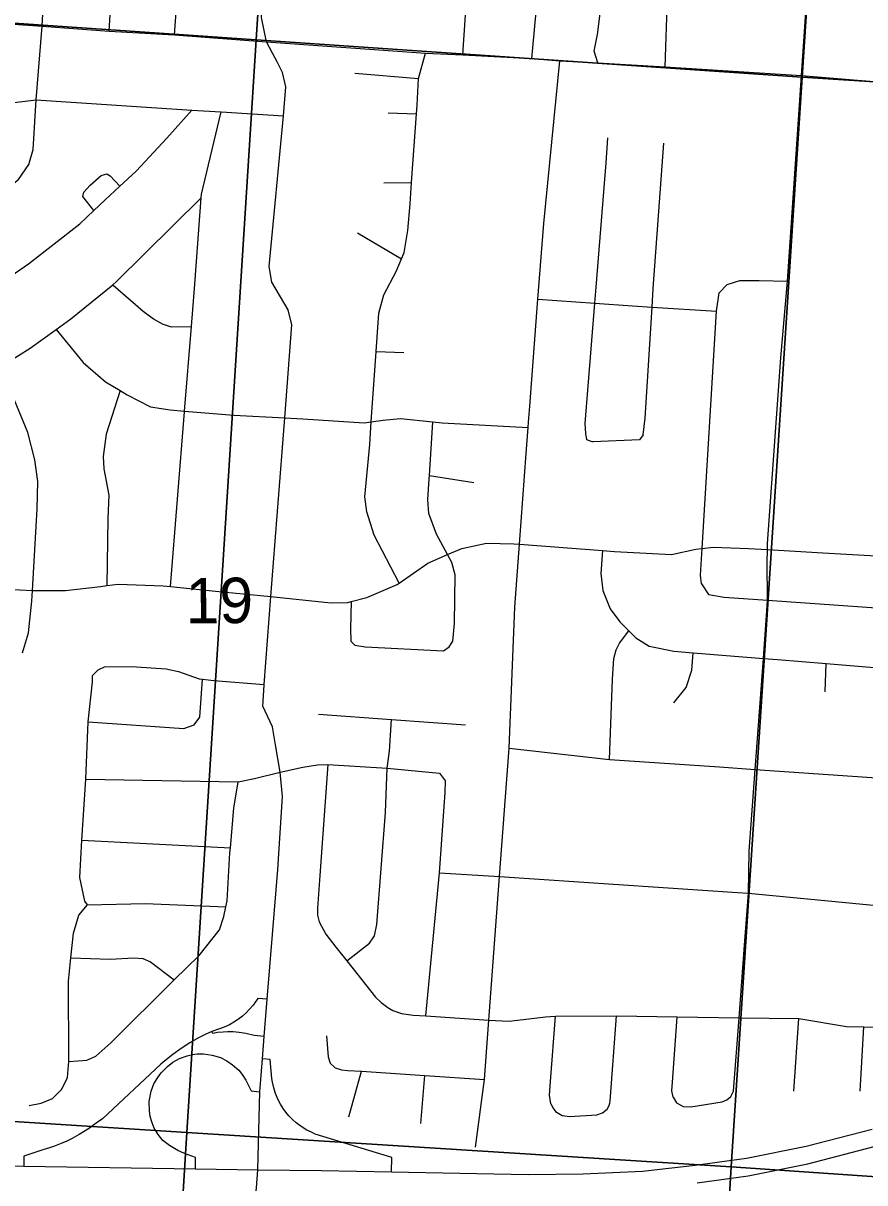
# Model space of a CAD drawing. Extents: x 114843 to 284848, y 317643 to 566895.
# Drawn here: x 228583 to 232679, y 375870 to 381514 of the extents above; entities that cross this region are included whole.
import ezdxf

# ---------------------------------------------------------------- set-up
doc = ezdxf.new("R2010")
doc.units = 0
for name, color, linetype in [('GM_X_City_Street', 7, 'Continuous'), ('GM_X_Interchange_Ramps', 7, 'Continuous'), ('GM_X_Interstate_Route', 7, 'Continuous'), ('GM_X_Section', 7, 'Continuous'), ('GM_X_Section_Text', 7, 'Continuous')]:
    doc.layers.add(name, color=color, linetype=linetype)

msp = doc.modelspace()

# ---------------------------------------------------------------- linework, layer by layer
at = {"layer": 'GM_X_City_Street'}
for p, q in [((231059.4, 381342.4), (231112.9, 381947.1)), ((232370.9, 381260), (232413.3, 381889)), ((231708.4, 381301.4), (231723.8, 381789.5)), ((230196.9, 381270.1), (230507.5, 381245)), ((232353.3, 380996.6), (232370.9, 381260)), ((230360, 381078.2), (230497.1, 381072.6)), ((230337.5, 380737.2), (230473.4, 380737.9)), ((230210.4, 380494), (230424, 380367.7)), ((230301.2, 379915.5), (230435.5, 379911.3)), ((230559.7, 379313), (230776.9, 379279)), ((232486, 378259.9), (232490.9, 378398)), ((230020.9, 378150.6), (230375.6, 378126)), ((230375.6, 378126), (230736.3, 378099.4)), ((228868.3, 377538.1), (229591.4, 377501.2)), ((232333.4, 376316.2), (232358.6, 376669.6)), ((232657.6, 376316.4), (232674.2, 376630.2)), ((230168.1, 376191.7), (230228.8, 376413.4)), ((230518.9, 376159.1), (230538.1, 376393.4))]:
    msp.add_line(p, q, dxfattribs=at)
for points in [[(228674.3, 381499.8), (228703.7, 382039.4), (228725.9, 382141.2), (228761.9, 382232.6), (228800.1, 382332), (228800.9, 382342.3), (228802.9, 382368), (228833.7, 382671.9), (228861.3, 382944.1), (228890.4, 383231.1), (228917.5, 383498.1), (228918.3, 383505.5), (228946.3, 383793.7), (228975.7, 384095.2), (228997.4, 384318.2), (228994.7, 384378.4), (228963.8, 384427.2), (228861.2, 384585.7), (228834.3, 384636.4), (228834.2, 384648.9), (228853.7, 385009.1), (228856.9, 385057.9)], [(229767.5, 381422.9), (229742.8, 381542.5), (229777, 382070.1), (229810.7, 382590.7), (229832.3, 382985.5), (229840.8, 383139.8), (229873.1, 383730.4), (229886.3, 383971.7), (229889.7, 384019.2), (229956.9, 384970.2)], [(230722.1, 381360.6), (230764.8, 381989.5), (230823.9, 382916.6), (230863.3, 383536.1), (230879, 383612), (230930, 383706.2), (230978.9, 383788.2), (231008.3, 383851.7), (231021.9, 383919.7), (231027.2, 383985.6), (231030.1, 384119.8), (231040.9, 384340.1), (231113.9, 384811.1), (231131.7, 384926)], [(229319.2, 381456.6), (229344.3, 381792.2), (229345.4, 381921.3), (229369.2, 382000.9), (229409.8, 382111.9), (229454.3, 382233.6), (229474.6, 382341.4), (229469.7, 382391.6), (229456.7, 382436)], [(229000.4, 381475.8), (229030.4, 381956.4), (229019.8, 382038.6), (229043.2, 382102.2), (229100.8, 382237.4)], [(223722.2, 381831.6), (224143.2, 381807.9), (224299.9, 381798.9), (224536.8, 381783.6), (224870.3, 381759.5), (225201.7, 381735.3), (225537.3, 381713.4), (225865.6, 381692.4), (226204.4, 381669.4), (226558.1, 381645.4), (226877.8, 381623.3), (227069.6, 381611.2), (227379.8, 381589.8), (227983.9, 381546.4), (228329.1, 381523.7), (228674.3, 381499.8), (229000.4, 381475.8), (229319.2, 381456.6), (229468.6, 381445.4)], [(231380.5, 381321.9), (231362.6, 381378.4), (231378.4, 381458.3), (231390.4, 381548.2), (231404, 381808.5)], [(226548.8, 380075.4), (226749.9, 380059.9), (226949.1, 380061), (227167.1, 380090.2), (227394, 380131.1), (227793.9, 380263), (228027, 380393.2), (228155.2, 380464.9), (228414.6, 380640.3), (228560.2, 380753.1), (228610, 380825.5), (228631.7, 380899.7), (228645.7, 381141.4), (228674.3, 381499.8)], [(229468.6, 381445.4), (229767.5, 381422.9), (230540.9, 381368.1), (230722.1, 381360.6), (231059.4, 381342.4), (231194.1, 381330.9), (231380.5, 381321.9), (231708.4, 381301.4), (232370.9, 381260), (232918.6, 381214.3), (233497.7, 381173.8), (233650.9, 381162.6)], [(229833.2, 377869.2), (229810.8, 378001.5), (229795.9, 378089.8), (229748.5, 378190), (229755, 378292.2), (229755.3, 378295.8), (229788.4, 378723.3), (229855.8, 379593.2), (229890.8, 380046), (229873.2, 380118.3), (229793.8, 380253), (229780.2, 380329.3), (229849.6, 381062.8), (229861.9, 381204.2), (229845.2, 381273.3), (229819.7, 381326.1), (229795.9, 381368.6), (229767.5, 381422.9)], [(230413.3, 378789.3), (230291.3, 379022.2), (230254.8, 379136.4), (230246.4, 379208.5), (230269.3, 379463.4), (230277.1, 379574.2), (230301.2, 379915.5), (230314.4, 380103.3), (230338, 380191.7), (230397.6, 380306.2), (230424, 380367.7), (230437.2, 380398.7), (230454.8, 380505), (230466.2, 380635.5), (230473.4, 380737.9), (230497.1, 381072.6), (230500.1, 381114.9), (230507.5, 381245), (230540.9, 381368.1)], [(231048.2, 379650.3), (231088, 380170.5), (231116.2, 380538.8), (231194.1, 381330.9)], [(227438.8, 381224.9), (228296.5, 381138.2), (228498.7, 381123.7), (228645.7, 381141.4), (229403.7, 381090.6), (229547.1, 381083.2), (229849.6, 381062.8)], [(228300.6, 380130.7), (228607.9, 380342.4), (228859.2, 380537.8), (228927.2, 380602), (228980.8, 380652.5), (229053.5, 380720.2), (229132.3, 380793.5), (229281.7, 380954.4), (229403.7, 381090.6)], [(229300.3, 378771.9), (229367.1, 379621.8), (229367.5, 379626.3), (229401.6, 380038), (229418.6, 380243.4), (229449.5, 380663.7), (229450.9, 380682.5), (229547.1, 381083.2)], [(231601.2, 379511.1), (231583.3, 379486.9), (231357, 379475.9), (231352.7, 379477.3), (231326.9, 379485.9), (231320.7, 379517.9), (231318.5, 379566.1), (231365.2, 380151.3), (231371.5, 380230.1), (231420.8, 380834), (231428.3, 380956.4)], [(232068, 376673.5), (232093.8, 377026.2), (232112.6, 377279.7), (232116, 377484.7), (232145.6, 377882.6), (232185.8, 378422.7), (232189.3, 378469.9), (232203, 378654.3), (232205.1, 378706.4), (232205.3, 378710.5), (232204, 378889.1), (232205.6, 378951.9), (232206.4, 378981.4), (232270.2, 379886.2), (232303.8, 380259.3), (232353.3, 380996.6)], [(231601.2, 379511.1), (231610.9, 379591.3), (231644.4, 380132.7), (231650, 380223.3), (231700.9, 380929.5)], [(228927.2, 380602), (228872.7, 380670.2), (228878.6, 380692.2), (228908.5, 380726.4), (228962.3, 380772.7), (228990.3, 380780.9), (229006.4, 380770.9), (229053.5, 380720.2)], [(227614.1, 379431.8), (227865.1, 379517.5), (228115, 379630.8), (228340.8, 379760.1), (228444.7, 379824.8), (228616.4, 379931.8), (228742.8, 380023.3), (228814.1, 380075), (229018.9, 380241.2), (229037.6, 380256.4), (229449.5, 380663.7)], [(229018.9, 380241.2), (229166.5, 380112.6), (229216.8, 380074.7), (229258.9, 380050.7), (229303.1, 380036.9), (229401.6, 380038)], [(231884.8, 378786), (231879, 378828.1), (231887, 378957.9), (231958.3, 380113.2), (231970.8, 380202.4), (232009.1, 380242.4), (232071.3, 380262.2), (232165.5, 380261.8), (232303.8, 380259.3)], [(231088, 380170.5), (231365.2, 380151.3), (231548.3, 380138.6), (231644.4, 380132.7), (231958.3, 380113.2)], [(228742.8, 380023.3), (228875.2, 379862.7), (228983.8, 379768.8), (229054.2, 379725.9), (229088.3, 379705.1), (229202.7, 379647.4), (229298.9, 379631.8), (229367.5, 379626.3), (229607.5, 379607), (229855.8, 379593.2), (229944.2, 379588.4), (230242.7, 379569.6), (230277.1, 379574.2), (230334.8, 379582), (230418.9, 379590.3), (230576.3, 379573.8), (230621.4, 379569.1), (231040.4, 379547.1)], [(229054.2, 379725.9), (228987, 379514.2), (228971.4, 379405.8), (228975.7, 379345.6), (229000.3, 379217.4), (228994.9, 379103), (228989.4, 378776.7)], [(228580.1, 378449.9), (228609.1, 378546.4), (228624.5, 378700.8), (228627.6, 378753.2), (228650.7, 379149.9), (228654.2, 379284.2), (228639.8, 379388.4), (228605.2, 379522.6), (228540.5, 379678.7)], [(230784.2, 376043.3), (230828.4, 376372.9), (230849.7, 376662.3), (230902, 377361.3), (230948, 377986.1), (230975.6, 378672), (230998.2, 378978.5), (231030.6, 379419.9), (231040.4, 379547.1), (231042.3, 379572.3), (231048.2, 379650.3)], [(230656.4, 378478.2), (230674.3, 378506.3), (230682, 378592.6), (230684.9, 378829.3), (230668.6, 378889.4), (230647.9, 378927.6), (230593.8, 379027.5), (230557.3, 379127.6), (230553, 379195.8), (230558.5, 379294.1), (230559.7, 379313), (230576.3, 379573.8)], [(228310.2, 378770), (228627.6, 378753.2), (228632.3, 378753), (228788.4, 378753.6), (228958.4, 378772.3), (228989.4, 378776.7), (229044.3, 378784.7), (229264.5, 378775.5), (229300.3, 378771.9), (229518.5, 378750.2), (229788.4, 378723.3), (230049.2, 378695.9), (230081.2, 378692.5), (230163.2, 378694.9), (230179.1, 378699.1), (230255.1, 378719.3), (230402.9, 378782), (230413.3, 378789.3), (230552.6, 378886.8), (230647.9, 378927.6), (230718.4, 378957.7), (230838.3, 378984.2), (230970.4, 378980.7), (230998.2, 378978.5), (231401.9, 378947.1), (231460.8, 378942.6), (231738.9, 378927.6), (231856.9, 378954.1), (231887, 378957.9), (231940.9, 378964.5), (232113, 378957.2), (232205.6, 378951.9), (232475.2, 378936.6), (233138.9, 378898.7)], [(231401.9, 378947.1), (231394, 378836.1), (231403.6, 378753.8), (231439.4, 378663.3), (231487.2, 378600.9), (231531.1, 378556.6), (231565.1, 378522.3), (231629, 378481.9), (231749.2, 378457.4), (231843.3, 378449.9), (232185.8, 378422.7), (232254.2, 378417.3), (232490.9, 378398), (232745.1, 378377.2)], [(231884.8, 378786), (231918.7, 378733.7), (231994.8, 378721.4), (232205.1, 378706.4), (233127.2, 378640.7), (233217.2, 378634.3), (234455.6, 378555.2), (234572, 378546.2), (234850.3, 378533.2), (234894.5, 378521.4), (235131, 378510.5), (235259.3, 378532), (235355.7, 378559.8), (235433.2, 378565.1), (235437.9, 378565.4), (236015.7, 378516.8), (236087.1, 378510.7), (236744.4, 378470.1), (236794.6, 378477.9), (236826.7, 378489.8), (236872.9, 378531.7)], [(230179.1, 378699.1), (230175.3, 378566.4), (230177.5, 378506.3), (230197.7, 378486.3), (230247.8, 378478.5), (230628.5, 378460), (230656.4, 378478.2)], [(231436.1, 377931.1), (231452, 378322.1), (231458.4, 378422.4), (231468.6, 378464.5), (231484.8, 378496.6), (231531.1, 378556.6)], [(231750.2, 378206.6), (231810.6, 378280.6), (231837, 378364.7), (231843.3, 378449.9)], [(228611.3, 376247.4), (228669.4, 376257.7), (228725.4, 376280), (228771.2, 376326.3), (228799, 376382.6), (228804.5, 376460.3), (228804.1, 376579.1), (228803.4, 376741.6), (228802.9, 376851.9), (228814.2, 376966.1), (228827.8, 377084.6), (228853.5, 377173), (228895.3, 377223.3), (228883.2, 377241.3), (228858.7, 377355.6), (228868.3, 377538.1), (228887.2, 377835.5), (228899.2, 378113.9), (228920.4, 378308.5), (228920.3, 378338.6), (228948.1, 378366.8)], [(228948.1, 378366.8), (228978.1, 378380.9), (229110.3, 378383.5), (229278.7, 378372.1), (229338.8, 378358.4), (229439.2, 378322.7), (229455.9, 378320.9), (229511.3, 378315), (229755.3, 378295.8)], [(228899.2, 378113.9), (229364.2, 378081.7), (229414.2, 378100), (229442, 378136.2), (229455.9, 378320.9)], [(230157.6, 376950.9), (230268.4, 377036.5), (230292.3, 377072.7), (230304.1, 377126.9), (230345.6, 377672.6), (230355.2, 377887.6), (230365.4, 377971.5), (230375.6, 378126)], [(230948, 377986.1), (231436.1, 377931.1), (231971.4, 377894.6), (232145.6, 377882.6), (232738.4, 377841.6), (234041.4, 377754.1), (234795.2, 377697.1)], [(228887.2, 377835.5), (229629.5, 377822), (229708.4, 377837.7), (229833.2, 377869.2), (229944.5, 377894), (230015, 377905.4), (230065.7, 377906.8), (230355.2, 377887.6), (230609.1, 377863.4), (230637.7, 377825.8)], [(230065.7, 377906.8), (230026.6, 377366.8), (230015, 377206.3), (230015.3, 377173.1), (230022.6, 377141.2), (230056.2, 377081.1), (230104.9, 377016.5), (230157.6, 376950.9), (230298.2, 376773.5), (230326, 376747.3), (230357.2, 376723), (230382.7, 376709.8), (230423.8, 376695.2), (230481.7, 376686.9), (230542.4, 376683.3), (230849.7, 376662.3), (230946.7, 376657.8), (231044.2, 376668.9), (231125, 376679), (231173.1, 376682), (231470.8, 376683.2), (231765.9, 376678.5), (232068, 376673.5), (232358.6, 376669.6), (232590.1, 376631), (232674.2, 376630.2), (232888.6, 376628.2)], [(229796.5, 377079.7), (229822.2, 377395.5), (229845.3, 377750.7), (229833.2, 377869.2)], [(228804.5, 376460.3), (228892.8, 376467.2), (228936.8, 376487.4), (229008.6, 376551.9), (229318.3, 376857.5), (229439.3, 376976.9), (229538.9, 377101.7), (229558.7, 377165.9), (229569.7, 377213.3), (229576.3, 377242.2), (229589.3, 377476.9), (229591.4, 377501.2), (229608.3, 377693.6), (229629.5, 377822)], [(230542.4, 376683.3), (230609.1, 377379.2), (230637.1, 377769.2), (230637.7, 377825.8)], [(230609.1, 377379.2), (230902, 377361.3), (232060, 377283.2)], [(232060, 377283.2), (232112.6, 377279.7), (232787.7, 377215.5)], [(228895.3, 377223.3), (229175.7, 377230.5), (229569.7, 377213.3)], [(229629.1, 374725), (229657.3, 375186.3), (229666.8, 375308.8), (229668.9, 375340), (229683.8, 375510.1), (229718.1, 375845.7), (229724.8, 375934), (229734.2, 376313.8), (229747.2, 376473.4), (229756.1, 376583), (229770.8, 376763.8), (229796.5, 377079.7)], [(228814.2, 376966.1), (229006.7, 376959.1), (229120.9, 376965.5), (229165, 376961.7), (229203.1, 376945.8), (229318.3, 376857.5)], [(231150.7, 376254.1), (231145, 376296.8), (231150.2, 376364), (231173.1, 376682)], [(231403, 376210.3), (231424.5, 376228.8), (231435.3, 376247.5), (231437.7, 376258), (231440, 376268.5), (231470.8, 376683.2)], [(231746.4, 376287), (231740.7, 376318.3), (231745.1, 376381.3), (231765.9, 376678.5)], [(232027.9, 376291.2), (232040.6, 376315.8), (232068, 376673.5)], [(230059.1, 376586.2), (230066.6, 376484), (230077.2, 376452.8), (230100.7, 376429.6), (230132, 376419.7), (230162.4, 376417.7), (230228.8, 376413.4), (230538.1, 376393.4), (230828.4, 376372.9)], [(231746.4, 376287), (231763.3, 376260.1), (231784.1, 376248.4), (231795.5, 376241.9), (231832.5, 376240.4), (231984.7, 376263.9), (231996.7, 376268.9), (232008.6, 376273.9), (232027.9, 376291.2)], [(231150.7, 376254.1), (231162.4, 376234.5), (231173.4, 376217.6), (231206.4, 376198.5), (231244.2, 376192.9), (231268, 376194.7), (231323.3, 376198.7), (231375.7, 376201.9), (231403, 376210.3)]]:
    msp.add_lwpolyline(points, dxfattribs=at)
at = {"layer": 'GM_X_Interchange_Ramps'}
for points in [[(229770.8, 376763.8), (229724.7, 376768), (229701.5, 376735.2), (229684.9, 376715.1), (229666.2, 376695.9), (229650.8, 376682.2), (229631.2, 376667), (229608.1, 376651.9), (229586.3, 376640), (229560.2, 376628.4), (229537.8, 376620.4), (229501.1, 376606.7), (229469, 376591.9), (229436.5, 376575.4), (229394.5, 376551.6), (229351.9, 376524.4), (229311.8, 376495.7), (229272.8, 376464.6), (229253.1, 376447.4), (228968.6, 376181.9), (228938.2, 376161.3), (228910.2, 376140.2), (228885.1, 376123), (228855.7, 376104.8), (228821.1, 376085.9), (228794.4, 376072.9), (228767.9, 376061.3), (228734.8, 376048.7), (228711.5, 376040.9), (228679, 376031.6), (228586.1, 375999.4), (228585.3, 375951)], [(229756.1, 376583), (229706.8, 376587.5), (229667, 376597), (229634.2, 376602), (229604.4, 376604.4), (229578.6, 376604.8), (229555.6, 376603.9), (229528.4, 376601.2), (229505.3, 376597.5), (229501.1, 376606.7)], [(229420.8, 375938.9), (229422.1, 375993.7), (229367.4, 376013.5), (229335.4, 376028.1), (229294.6, 376051.4), (229262.8, 376076.4), (229239.1, 376105.6), (229221, 376136.5), (229210.1, 376162.3), (229201.3, 376192.9), (229196.7, 376221.4), (229196.3, 376265.8), (229205.8, 376316.3), (229219.3, 376351.4), (229237.6, 376383.6), (229254.4, 376405.8), (229284.9, 376436.9), (229311.6, 376457.2), (229343.9, 376475.2), (229380.2, 376488.7), (229406.2, 376494.7), (229430.1, 376497.6), (229461, 376498), (229502.6, 376492.4), (229543.5, 376479.6), (229573.9, 376464.5), (229602.2, 376445.3), (229631.6, 376418.2), (229649, 376397.1), (229666.1, 376370.4), (229691.6, 376317.7), (229734.2, 376313.8)], [(230375.5, 375923.1), (230376.7, 375994), (230003.3, 376106.9), (229985.7, 376117), (229963, 376126.3), (229935.2, 376143.9), (229911.5, 376162.2), (229892.9, 376179), (229876.2, 376196.5), (229861.4, 376214.3), (229848.9, 376231.7), (229835.5, 376253.1), (229824.3, 376274.4), (229811.2, 376305.2), (229802.5, 376332.5), (229796.2, 376359.7), (229793.1, 376378.8), (229784.5, 376470), (229747.2, 376473.4)]]:
    msp.add_lwpolyline(points, dxfattribs=at)
at = {"layer": 'GM_X_Interstate_Route'}
for points in [[(231863.2, 375870.1), (232112, 375905), (232402.6, 375963), (232724.8, 376046.7), (233079.9, 376157.2), (233835.5, 376410.5), (234346.4, 376582), (234736.9, 376713.2), (235083, 376830.1), (235516.7, 376969.2), (235930.1, 377086.5), (236277.7, 377171.7), (236671.1, 377257.1), (237040.4, 377324.6), (237428.9, 377383.3), (237982.5, 377450.9), (238983, 377579.2), (239243.4, 377610), (240105.9, 377718.5)], [(226687.6, 375984.3), (227578.6, 375967.9), (228585.3, 375951), (229420.8, 375938.9), (229724.8, 375934), (230035.1, 375930.9), (230375.5, 375923.1), (231041.1, 375911.6), (231308.2, 375913.5), (231597.8, 375927), (231854.3, 375955.6), (232103.2, 375990.4), (232393.8, 376048.4), (232716, 376132.1)]]:
    msp.add_lwpolyline(points, dxfattribs=at)
at = {"layer": 'GM_X_Section'}
for points in [[(230056.3, 386670.9), (229716, 381433.4), (227050.5, 381616.3), (227385.9, 386847.8)], [(232719.4, 386494.6), (232374.1, 381251), (229716, 381433.4), (230056.3, 386670.9)], [(232719.4, 386494.6), (235378, 386308.8), (235024.7, 381081.2), (232374.1, 381251)], [(227050.5, 381616.3), (229716, 381433.4), (229378.8, 376115.9), (226721.3, 376284.8)], [(229716, 381433.4), (232374.1, 381251), (232028.8, 375947.4), (229378.8, 376115.9)], [(232374.1, 381251), (235024.7, 381081.2), (234673.6, 375766.5), (232028.8, 375947.4)], [(229378.8, 376115.9), (229048.5, 370768.4), (226380.1, 370939.2), (226721.3, 376284.8)], [(232028.8, 375947.4), (231709.7, 370603.9), (231381.6, 370619.2), (229048.5, 370768.4), (229378.8, 376115.9)], [(234673.6, 375766.5), (234339.3, 370417), (231709.7, 370603.9), (232028.8, 375947.4)]]:
    msp.add_lwpolyline(points, close=True, dxfattribs=at)

# ---------------------------------------------------------------- texts
at = {"layer": 'GM_X_Section_Text'}
msp.add_text('19', height=221.01, rotation=0.4142, dxfattribs=at).set_placement((229373.8, 378592.7))

doc.saveas('drawing.dxf')
